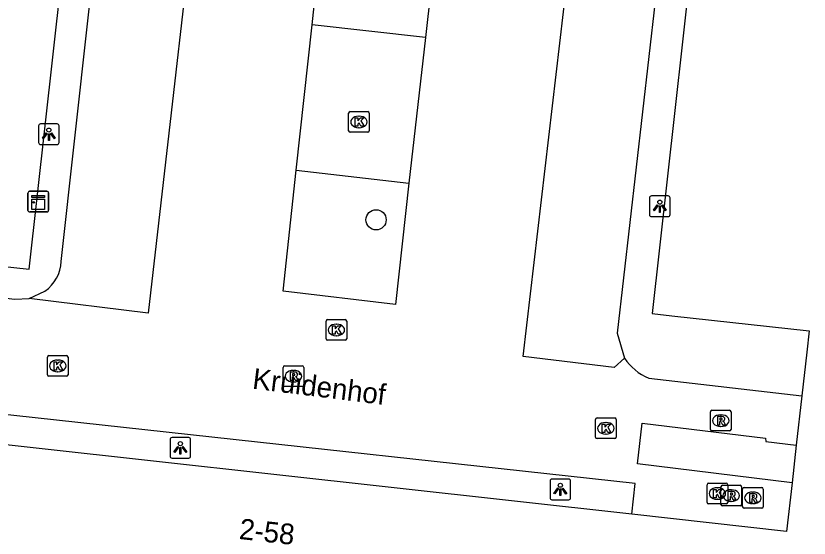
# Model space of a CAD drawing. Extents: x 162026 to 163499, y 387297 to 388169.
# Drawn here: x 162298.48 to 162336.88, y 387569.33 to 387594.61 of the extents above; entities that cross this region are included whole.
import ezdxf

# ---------------------------------------------------------------- set-up
doc = ezdxf.new("R2010")
doc.units = 0
for name, color, linetype in [('IMGEO_Boom', 7, 'Continuous'), ('IMGEO_Kast', 7, 'Continuous'), ('IMGEO_Kolk', 7, 'Continuous'), ('IMGEO_Lichtpunt', 7, 'Continuous'), ('IMGEO_Openbare_ruimte_label', 7, 'Continuous'), ('IMGEO_Pand', 7, 'Continuous'), ('IMGEO_Pand_nummerreeks', 7, 'Continuous'), ('IMGEO_Parkeervlak_open', 7, 'Continuous'), ('IMGEO_Rijbaan_lokaal_gesloten', 7, 'Continuous'), ('IMGEO_Rijbaan_lokaal_open', 7, 'Continuous'), ('IMGEO_Rioolput', 7, 'Continuous'), ('IMGEO_Voetpad_open', 7, 'Continuous')]:
    doc.layers.add(name, color=color, linetype=linetype)

msp = doc.modelspace()

# ---------------------------------------------------------------- linework, layer by layer
at = {"layer": 'IMGEO_Boom'}
msp.add_circle((162315.916, 387584.74), 0.489, dxfattribs=at)
at = {"layer": 'IMGEO_Kast'}
for p, q in [((162299.064, 387585.193), (162299.064, 387586.034)), ((162299.064, 387586.034), (162299.064, 387585.193)), ((162299.139, 387586.118), (162299.98, 387586.118)), ((162299.98, 387586.118), (162299.139, 387586.118)), ((162300.064, 387586.043), (162300.064, 387585.202)), ((162300.064, 387585.202), (162300.064, 387586.043)), ((162299.989, 387585.118), (162299.148, 387585.118)), ((162299.148, 387585.118), (162299.989, 387585.118))]:
    msp.add_line(p, q, dxfattribs=at)
for points in [[(162299.259, 387585.908), (162299.859, 387585.908), (162299.859, 387585.823), (162299.259, 387585.823), (162299.259, 387585.908)], [(162299.259, 387585.733), (162299.859, 387585.733), (162299.859, 387585.244), (162299.259, 387585.244), (162299.259, 387585.733)]]:
    msp.add_lwpolyline(points, dxfattribs=at)
msp.add_circle((162299.343, 387585.582), 0.0377, dxfattribs=at)
for centre, start, end in [((162299.142, 387586.04), 92.4484, 184.2845), ((162299.142, 387586.04), 92.4484, 184.2845), ((162299.986, 387586.04), 2.4484, 94.2845), ((162299.986, 387586.04), 2.4484, 94.2845), ((162299.142, 387585.196), 182.4484, 274.2845), ((162299.142, 387585.196), 182.4484, 274.2845), ((162299.986, 387585.196), 272.4484, 4.2845), ((162299.986, 387585.196), 272.4484, 4.2845)]:
    msp.add_arc(centre, 0.0779, start, end, dxfattribs=at)
at = {"layer": 'IMGEO_Kolk'}
for p, q in [((162314.588, 387589.05), (162314.588, 387589.902)), ((162314.663, 387589.976), (162315.515, 387589.976)), ((162315.076, 387589.756), (162315.101, 387589.756)), ((162315.589, 387589.902), (162315.589, 387589.05)), ((162315.515, 387588.976), (162314.663, 387588.976)), ((162315.099, 387589.196), (162315.074, 387589.196)), ((162313.494, 387578.983), (162313.494, 387579.835)), ((162313.569, 387579.909), (162314.421, 387579.909)), ((162313.982, 387579.689), (162314.007, 387579.689)), ((162314.495, 387579.835), (162314.495, 387578.983)), ((162314.005, 387579.129), (162313.98, 387579.129)), ((162314.421, 387578.909), (162313.569, 387578.909)), ((162300.083, 387578.168), (162300.935, 387578.168)), ((162300.008, 387577.242), (162300.008, 387578.094)), ((162300.496, 387577.948), (162300.521, 387577.948)), ((162301.009, 387578.094), (162301.009, 387577.242)), ((162300.519, 387577.388), (162300.494, 387577.388)), ((162300.935, 387577.168), (162300.083, 387577.168)), ((162326.615, 387575.148), (162327.467, 387575.148)), ((162326.54, 387574.222), (162326.54, 387575.074)), ((162327.028, 387574.928), (162327.053, 387574.928)), ((162327.541, 387575.074), (162327.541, 387574.222)), ((162327.051, 387574.368), (162327.026, 387574.368)), ((162327.467, 387574.148), (162326.615, 387574.148)), ((162331.938, 387571.064), (162331.938, 387571.916)), ((162332.013, 387571.99), (162332.865, 387571.99)), ((162332.426, 387571.77), (162332.451, 387571.77)), ((162332.939, 387571.916), (162332.939, 387571.064)), ((162332.865, 387570.99), (162332.013, 387570.99)), ((162332.449, 387571.21), (162332.424, 387571.21))]:
    msp.add_line(p, q, dxfattribs=at)
for points in [[(162314.588, 387589.05), (162314.588, 387589.902)], [(162314.663, 387589.976), (162315.515, 387589.976)], [(162314.909, 387589.676), (162315.032, 387589.676), (162315.032, 387589.525), (162315.162, 387589.676), (162315.326, 387589.676), (162315.18, 387589.525), (162315.333, 387589.276), (162315.181, 387589.276), (162315.096, 387589.44), (162315.032, 387589.373), (162315.032, 387589.276), (162314.909, 387589.276), (162314.909, 387589.676)], [(162315.589, 387589.902), (162315.589, 387589.05)], [(162315.515, 387588.976), (162314.663, 387588.976)], [(162313.494, 387578.983), (162313.494, 387579.835)], [(162313.569, 387579.909), (162314.421, 387579.909)], [(162314.495, 387579.835), (162314.495, 387578.983)], [(162313.815, 387579.609), (162313.938, 387579.609), (162313.938, 387579.458), (162314.068, 387579.609), (162314.232, 387579.609), (162314.086, 387579.458), (162314.239, 387579.209), (162314.087, 387579.209), (162314.002, 387579.373), (162313.938, 387579.306), (162313.938, 387579.209), (162313.815, 387579.209), (162313.815, 387579.609)], [(162314.421, 387578.909), (162313.569, 387578.909)], [(162300.083, 387578.168), (162300.935, 387578.168)], [(162300.008, 387577.242), (162300.008, 387578.094)], [(162300.329, 387577.868), (162300.452, 387577.868), (162300.452, 387577.717), (162300.582, 387577.868), (162300.746, 387577.868), (162300.6, 387577.717), (162300.753, 387577.468), (162300.601, 387577.468), (162300.516, 387577.632), (162300.452, 387577.565), (162300.452, 387577.468), (162300.329, 387577.468), (162300.329, 387577.868)], [(162301.009, 387578.094), (162301.009, 387577.242)], [(162300.935, 387577.168), (162300.083, 387577.168)], [(162326.615, 387575.148), (162327.467, 387575.148)], [(162326.54, 387574.222), (162326.54, 387575.074)], [(162326.861, 387574.848), (162326.984, 387574.848), (162326.984, 387574.697), (162327.114, 387574.848), (162327.278, 387574.848), (162327.132, 387574.697), (162327.285, 387574.448), (162327.133, 387574.448), (162327.048, 387574.612), (162326.984, 387574.545), (162326.984, 387574.448), (162326.861, 387574.448), (162326.861, 387574.848)], [(162327.541, 387575.074), (162327.541, 387574.222)], [(162327.467, 387574.148), (162326.615, 387574.148)], [(162331.938, 387571.064), (162331.938, 387571.916)], [(162332.013, 387571.99), (162332.865, 387571.99)], [(162332.259, 387571.69), (162332.382, 387571.69), (162332.382, 387571.539), (162332.512, 387571.69), (162332.676, 387571.69), (162332.53, 387571.539), (162332.683, 387571.29), (162332.531, 387571.29), (162332.446, 387571.454), (162332.382, 387571.387), (162332.382, 387571.29), (162332.259, 387571.29), (162332.259, 387571.69)], [(162332.939, 387571.916), (162332.939, 387571.064)], [(162332.865, 387570.99), (162332.013, 387570.99)]]:
    msp.add_lwpolyline(points, dxfattribs=at)
for centre, start, end in [((162314.665, 387589.9), 91.552, 178.448), ((162314.665, 387589.9), 91.552, 178.448), ((162315.513, 387589.9), 1.552, 88.448), ((162315.513, 387589.9), 1.552, 88.448), ((162314.665, 387589.052), 181.552, 268.448), ((162314.665, 387589.052), 181.552, 268.448), ((162315.513, 387589.052), 271.552, 358.448), ((162315.513, 387589.052), 271.552, 358.448), ((162313.571, 387579.833), 91.552, 178.448), ((162313.571, 387579.833), 91.552, 178.448), ((162314.419, 387579.833), 1.552, 88.448), ((162314.419, 387579.833), 1.552, 88.448), ((162313.571, 387578.985), 181.552, 268.448), ((162313.571, 387578.985), 181.552, 268.448), ((162314.419, 387578.985), 271.552, 358.448), ((162314.419, 387578.985), 271.552, 358.448), ((162300.085, 387578.092), 91.552, 178.448), ((162300.085, 387578.092), 91.552, 178.448), ((162300.933, 387578.092), 1.552, 88.448), ((162300.933, 387578.092), 1.552, 88.448), ((162300.085, 387577.244), 181.552, 268.448), ((162300.085, 387577.244), 181.552, 268.448), ((162300.933, 387577.244), 271.552, 358.448), ((162300.933, 387577.244), 271.552, 358.448), ((162326.617, 387575.072), 91.552, 178.448), ((162326.617, 387575.072), 91.552, 178.448), ((162327.465, 387575.072), 1.552, 88.448), ((162327.465, 387575.072), 1.552, 88.448), ((162326.617, 387574.224), 181.552, 268.448), ((162326.617, 387574.224), 181.552, 268.448), ((162327.465, 387574.224), 271.552, 358.448), ((162327.465, 387574.224), 271.552, 358.448), ((162332.015, 387571.914), 91.552, 178.448), ((162332.015, 387571.914), 91.552, 178.448), ((162332.863, 387571.914), 1.552, 88.448), ((162332.863, 387571.914), 1.552, 88.448), ((162332.015, 387571.066), 181.552, 268.448), ((162332.015, 387571.066), 181.552, 268.448), ((162332.863, 387571.066), 271.552, 358.448), ((162332.863, 387571.066), 271.552, 358.448)]:
    msp.add_arc(centre, 0.0765, start, end, dxfattribs=at)
for centre, major_axis, ratio, start_param, end_param in [((162315.075, 387589.476), (-0.387, 0.002), 0.722429, 4.712389, 7.853982), ((162315.1, 387589.476), (-0.39, 0.002), 0.717154, 1.570796, 4.712389), ((162313.981, 387579.409), (-0.387, 0.002), 0.722429, 4.712389, 7.853982), ((162314.006, 387579.409), (-0.39, 0.002), 0.717154, 1.570796, 4.712389), ((162300.495, 387577.668), (-0.387, 0.002), 0.722429, 4.712389, 7.853982), ((162300.52, 387577.668), (-0.39, 0.002), 0.717154, 1.570796, 4.712389), ((162327.027, 387574.648), (-0.387, 0.002), 0.722429, 4.712389, 7.853982), ((162327.052, 387574.648), (-0.39, 0.002), 0.717154, 1.570796, 4.712389), ((162332.425, 387571.49), (-0.387, 0.002), 0.722429, 4.712389, 7.853982), ((162332.45, 387571.49), (-0.39, 0.002), 0.717154, 1.570796, 4.712389)]:
    msp.add_ellipse(centre, major_axis=major_axis, ratio=ratio, start_param=start_param, end_param=end_param, dxfattribs=at)
at = {"layer": 'IMGEO_Lichtpunt'}
for p, q in [((162300.48, 387589.38), (162299.672, 387589.38)), ((162300.48, 387589.38), (162299.672, 387589.38)), ((162299.578, 387589.285), (162299.578, 387588.478)), ((162299.578, 387589.285), (162299.578, 387588.478)), ((162300.574, 387588.478), (162300.574, 387589.285)), ((162300.574, 387588.478), (162300.574, 387589.285)), ((162299.672, 387588.384), (162300.48, 387588.384)), ((162299.672, 387588.384), (162300.48, 387588.384)), ((162330.056, 387585.892), (162329.248, 387585.892)), ((162330.056, 387585.892), (162329.248, 387585.892)), ((162329.154, 387585.797), (162329.154, 387584.99)), ((162329.154, 387585.797), (162329.154, 387584.99)), ((162330.15, 387584.99), (162330.15, 387585.797)), ((162330.15, 387584.99), (162330.15, 387585.797)), ((162329.248, 387584.896), (162330.056, 387584.896)), ((162329.248, 387584.896), (162330.056, 387584.896)), ((162305.944, 387574.106), (162305.944, 387573.299)), ((162305.944, 387574.106), (162305.944, 387573.299)), ((162306.846, 387574.201), (162306.038, 387574.201)), ((162306.846, 387574.201), (162306.038, 387574.201)), ((162306.94, 387573.299), (162306.94, 387574.106)), ((162306.94, 387573.299), (162306.94, 387574.106)), ((162306.038, 387573.205), (162306.846, 387573.205)), ((162306.038, 387573.205), (162306.846, 387573.205)), ((162324.339, 387572.094), (162324.339, 387571.287)), ((162324.339, 387572.094), (162324.339, 387571.287)), ((162325.241, 387572.189), (162324.433, 387572.189)), ((162325.241, 387572.189), (162324.433, 387572.189)), ((162325.335, 387571.287), (162325.335, 387572.094)), ((162325.335, 387571.287), (162325.335, 387572.094)), ((162324.433, 387571.193), (162325.241, 387571.193)), ((162324.433, 387571.193), (162325.241, 387571.193))]:
    msp.add_line(p, q, dxfattribs=at)
for points in [[(162299.952, 387588.949), (162299.991, 387588.921), (162299.803, 387588.659), (162299.765, 387588.686), (162299.952, 387588.949)], [(162300.164, 387588.921), (162300.202, 387588.948), (162300.389, 387588.686), (162300.35, 387588.658), (162300.164, 387588.921)], [(162300.054, 387588.901), (162300.101, 387588.901), (162300.101, 387588.579), (162300.054, 387588.579), (162300.054, 387588.901)], [(162329.528, 387585.461), (162329.567, 387585.433), (162329.379, 387585.171), (162329.341, 387585.198), (162329.528, 387585.461)], [(162329.74, 387585.433), (162329.778, 387585.46), (162329.965, 387585.198), (162329.926, 387585.17), (162329.74, 387585.433)], [(162329.63, 387585.413), (162329.677, 387585.413), (162329.677, 387585.091), (162329.63, 387585.091), (162329.63, 387585.413)], [(162306.318, 387573.77), (162306.357, 387573.742), (162306.169, 387573.48), (162306.131, 387573.507), (162306.318, 387573.77)], [(162306.42, 387573.722), (162306.467, 387573.722), (162306.467, 387573.4), (162306.42, 387573.4), (162306.42, 387573.722)], [(162306.53, 387573.742), (162306.568, 387573.769), (162306.755, 387573.507), (162306.716, 387573.479), (162306.53, 387573.742)], [(162324.713, 387571.758), (162324.752, 387571.73), (162324.564, 387571.468), (162324.526, 387571.495), (162324.713, 387571.758)], [(162324.815, 387571.71), (162324.862, 387571.71), (162324.862, 387571.388), (162324.815, 387571.388), (162324.815, 387571.71)], [(162324.925, 387571.73), (162324.963, 387571.757), (162325.15, 387571.495), (162325.111, 387571.467), (162324.925, 387571.73)]]:
    msp.add_lwpolyline(points, dxfattribs=at)
for centre in [(162300.077, 387589.083), (162329.653, 387585.595), (162306.443, 387573.904), (162324.838, 387571.892)]:
    msp.add_circle(centre, 0.0994, dxfattribs=at)
for centre, start, end in [((162299.672, 387589.285), 90, 180), ((162299.672, 387589.285), 90, 180), ((162300.48, 387589.285), 0, 90), ((162300.48, 387589.285), 0, 90), ((162299.672, 387588.478), 180, 270), ((162299.672, 387588.478), 180, 270), ((162300.48, 387588.478), 270, 0), ((162300.48, 387588.478), 270, 360), ((162329.248, 387585.797), 90, 180), ((162329.248, 387585.797), 90, 180), ((162330.056, 387585.797), 0, 90), ((162330.056, 387585.797), 0, 90), ((162329.248, 387584.99), 180, 270), ((162329.248, 387584.99), 180, 270), ((162330.056, 387584.99), 270, 0), ((162330.056, 387584.99), 270, 360), ((162306.038, 387574.106), 90, 180), ((162306.038, 387574.106), 90, 180), ((162306.846, 387574.106), 0, 90), ((162306.846, 387574.106), 0, 90), ((162306.038, 387573.299), 180, 270), ((162306.038, 387573.299), 180, 270), ((162306.846, 387573.299), 270, 0), ((162306.846, 387573.299), 270, 360), ((162324.433, 387572.094), 90, 180), ((162324.433, 387572.094), 90, 180), ((162325.241, 387572.094), 0, 90), ((162325.241, 387572.094), 0, 90), ((162324.433, 387571.287), 180, 270), ((162324.433, 387571.287), 180, 270), ((162325.241, 387571.287), 270, 0), ((162325.241, 387571.287), 270, 360)]:
    msp.add_arc(centre, 0.0946, start, end, dxfattribs=at)
at = {"layer": 'IMGEO_Pand'}
for points in [[(162279.706, 387584.469), (162299.117, 387582.352), (162301.839, 387606.644)], [(162331.853, 387603.196), (162329.284, 387580.198), (162330.228, 387580.094), (162336.881, 387579.36), (162336.765, 387578.325), (162336.528, 387576.22)], [(162336.528, 387576.22), (162336.258, 387573.824)], [(162328.303, 387570.491), (162287.798, 387574.976), (162287.507, 387572.471), (162278.491, 387573.437)], [(162336.258, 387573.824), (162336.053, 387572.005)], [(162336.053, 387572.005), (162335.788, 387569.652), (162328.303, 387570.491)]]:
    msp.add_lwpolyline(points, dxfattribs=at)
at = {"layer": 'IMGEO_Parkeervlak_open'}
for points in [[(162318.311, 387593.57), (162312.818, 387594.18)], [(162312.047, 387587.135), (162317.497, 387586.509)]]:
    msp.add_lwpolyline(points, dxfattribs=at)
at = {"layer": 'IMGEO_Rijbaan_lokaal_gesloten'}
msp.add_lwpolyline([(162336.053, 387572.005), (162328.576, 387572.932), (162328.795, 387574.893), (162334.776, 387574.174), (162334.779, 387574.011), (162336.258, 387573.824)], dxfattribs=at)
at = {"layer": 'IMGEO_Rijbaan_lokaal_open'}
for points in [[(162307.832, 387605.954), (162304.888, 387580.223), (162299.127, 387580.938)], [(162327.942, 387578.048), (162327.449, 387577.597), (162323.032, 387578.125), (162326.063, 387603.928)], [(162312.818, 387594.18), (162313.324, 387598.923), (162318.847, 387598.338), (162318.311, 387593.57)], [(162312.047, 387587.135), (162312.818, 387594.18)], [(162318.311, 387593.57), (162317.497, 387586.509)], [(162317.497, 387586.509), (162316.851, 387580.639), (162311.415, 387581.281), (162312.047, 387587.135)], [(162279.501, 387583.06), (162298.426, 387580.903), (162299.127, 387580.938)], [(162328.303, 387570.491), (162328.456, 387571.969), (162278.897, 387577.398)], [(162329.117, 387577.068), (162336.528, 387576.22)]]:
    msp.add_lwpolyline(points, dxfattribs=at)
msp.add_arc((162330.127, 387579.474), 2.61, 213.123, 247.2179, dxfattribs=at)
at = {"layer": 'IMGEO_Rioolput'}
for p, q in [((162311.415, 387576.744), (162311.415, 387577.596)), ((162311.49, 387577.67), (162312.342, 387577.67)), ((162311.903, 387577.45), (162311.928, 387577.45)), ((162312.416, 387577.596), (162312.416, 387576.744)), ((162312.342, 387576.67), (162311.49, 387576.67)), ((162311.926, 387576.89), (162311.901, 387576.89)), ((162332.178, 387575.518), (162333.03, 387575.518)), ((162332.103, 387574.592), (162332.103, 387575.444)), ((162332.591, 387575.298), (162332.616, 387575.298)), ((162333.104, 387575.444), (162333.104, 387574.592)), ((162332.614, 387574.738), (162332.589, 387574.738)), ((162333.03, 387574.518), (162332.178, 387574.518)), ((162332.611, 387570.965), (162332.611, 387571.817)), ((162332.686, 387571.891), (162333.538, 387571.891)), ((162333.099, 387571.671), (162333.124, 387571.671)), ((162333.612, 387571.817), (162333.612, 387570.965)), ((162333.658, 387570.854), (162333.658, 387571.706)), ((162333.733, 387571.78), (162334.585, 387571.78)), ((162334.659, 387571.706), (162334.659, 387570.854)), ((162334.146, 387571.56), (162334.171, 387571.56)), ((162333.538, 387570.891), (162332.686, 387570.891)), ((162333.122, 387571.111), (162333.097, 387571.111)), ((162334.169, 387571), (162334.144, 387571)), ((162334.585, 387570.78), (162333.733, 387570.78))]:
    msp.add_line(p, q, dxfattribs=at)
for points in [[(162311.415, 387576.744), (162311.415, 387577.596)], [(162311.49, 387577.67), (162312.342, 387577.67)], [(162312.416, 387577.596), (162312.416, 387576.744)], [(162312.004, 387577.368), (162311.752, 387577.37), (162311.752, 387576.97)], [(162311.752, 387576.97), (162311.876, 387576.97), (162311.876, 387577.132), (162311.887, 387577.132)], [(162311.93, 387577.289), (162311.876, 387577.289), (162311.876, 387577.208)], [(162311.876, 387577.208), (162311.928, 387577.208)], [(162311.934, 387577.103), (162312.005, 387576.97), (162312.145, 387576.97), (162312.08, 387577.096)], [(162312.342, 387576.67), (162311.49, 387576.67)], [(162332.178, 387575.518), (162333.03, 387575.518)], [(162332.103, 387574.592), (162332.103, 387575.444)], [(162332.692, 387575.216), (162332.44, 387575.218), (162332.44, 387574.818)], [(162332.618, 387575.137), (162332.564, 387575.137), (162332.564, 387575.056)], [(162333.104, 387575.444), (162333.104, 387574.592)], [(162332.44, 387574.818), (162332.564, 387574.818), (162332.564, 387574.98), (162332.575, 387574.98)], [(162332.564, 387575.056), (162332.616, 387575.056)], [(162332.622, 387574.951), (162332.693, 387574.818), (162332.833, 387574.818), (162332.768, 387574.944)], [(162333.03, 387574.518), (162332.178, 387574.518)], [(162332.611, 387570.965), (162332.611, 387571.817)], [(162332.686, 387571.891), (162333.538, 387571.891)], [(162333.612, 387571.817), (162333.612, 387570.965)], [(162333.658, 387570.854), (162333.658, 387571.706)], [(162333.733, 387571.78), (162334.585, 387571.78)], [(162334.659, 387571.706), (162334.659, 387570.854)], [(162333.2, 387571.589), (162332.948, 387571.591), (162332.948, 387571.191)], [(162332.948, 387571.191), (162333.072, 387571.191), (162333.072, 387571.353), (162333.083, 387571.353)], [(162333.126, 387571.51), (162333.072, 387571.51), (162333.072, 387571.429)], [(162333.072, 387571.429), (162333.124, 387571.429)], [(162333.13, 387571.324), (162333.201, 387571.191), (162333.341, 387571.191), (162333.276, 387571.317)], [(162334.247, 387571.478), (162333.995, 387571.48), (162333.995, 387571.08)], [(162333.995, 387571.08), (162334.119, 387571.08), (162334.119, 387571.242), (162334.13, 387571.242)], [(162334.173, 387571.399), (162334.119, 387571.399), (162334.119, 387571.318)], [(162334.119, 387571.318), (162334.171, 387571.318)], [(162333.538, 387570.891), (162332.686, 387570.891)], [(162334.177, 387571.213), (162334.248, 387571.08), (162334.388, 387571.08), (162334.323, 387571.206)], [(162334.585, 387570.78), (162333.733, 387570.78)]]:
    msp.add_lwpolyline(points, dxfattribs=at)
for centre, radius, start, end in [((162311.492, 387577.594), 0.0765, 91.552, 178.448), ((162311.492, 387577.594), 0.0765, 91.552, 178.448), ((162312.34, 387577.594), 0.0765, 1.552, 88.448), ((162312.34, 387577.594), 0.0765, 1.552, 88.448), ((162311.886, 387577.079), 0.0533, 26.0293, 88.6989), ((162311.912, 387577.397), 0.19, 274.7715, 282.9687), ((162311.936, 387577.193), 0.0964, 77.0061, 93.1865), ((162311.95, 387577.25), 0.0378, 276.6634, 79.6772), ((162312.003, 387577.258), 0.109, 350.3612, 89.416), ((162312.001, 387577.258), 0.112, 277.5842, 350.9817), ((162311.985, 387577.043), 0.108, 29.5134, 73.7905), ((162311.492, 387576.746), 0.0765, 181.552, 268.448), ((162311.492, 387576.746), 0.0765, 181.552, 268.448), ((162312.34, 387576.746), 0.0765, 271.552, 358.448), ((162312.34, 387576.746), 0.0765, 271.552, 358.448), ((162332.18, 387575.442), 0.0765, 91.552, 178.448), ((162332.18, 387575.442), 0.0765, 91.552, 178.448), ((162333.028, 387575.442), 0.0765, 1.552, 88.448), ((162333.028, 387575.442), 0.0765, 1.552, 88.448), ((162332.624, 387575.041), 0.0964, 77.0061, 93.1865), ((162332.638, 387575.098), 0.0378, 276.6634, 79.6772), ((162332.691, 387575.106), 0.109, 350.3612, 89.416), ((162332.689, 387575.106), 0.112, 277.5842, 350.9817), ((162332.574, 387574.927), 0.0533, 26.0293, 88.6989), ((162332.6, 387575.245), 0.19, 274.7715, 282.9687), ((162332.673, 387574.891), 0.108, 29.5134, 73.7905), ((162332.18, 387574.594), 0.0765, 181.552, 268.448), ((162332.18, 387574.594), 0.0765, 181.552, 268.448), ((162333.028, 387574.594), 0.0765, 271.552, 358.448), ((162333.028, 387574.594), 0.0765, 271.552, 358.448), ((162332.688, 387571.815), 0.0765, 91.552, 178.448), ((162332.688, 387571.815), 0.0765, 91.552, 178.448), ((162333.536, 387571.815), 0.0765, 1.552, 88.448), ((162333.536, 387571.815), 0.0765, 1.552, 88.448), ((162333.735, 387571.704), 0.0765, 91.552, 178.448), ((162333.735, 387571.704), 0.0765, 91.552, 178.448), ((162334.583, 387571.704), 0.0765, 1.552, 88.448), ((162334.583, 387571.704), 0.0765, 1.552, 88.448), ((162333.082, 387571.3), 0.0533, 26.0293, 88.6989), ((162333.108, 387571.618), 0.19, 274.7715, 282.9687), ((162333.132, 387571.414), 0.0964, 77.0061, 93.1865), ((162333.146, 387571.471), 0.0378, 276.6634, 79.6772), ((162333.199, 387571.479), 0.109, 350.3612, 89.416), ((162333.197, 387571.479), 0.112, 277.5842, 350.9817), ((162333.181, 387571.264), 0.108, 29.5134, 73.7905), ((162334.129, 387571.189), 0.0533, 26.0293, 88.6989), ((162334.155, 387571.507), 0.19, 274.7715, 282.9687), ((162334.179, 387571.303), 0.0964, 77.0061, 93.1865), ((162334.193, 387571.36), 0.0378, 276.6634, 79.6772), ((162334.246, 387571.368), 0.109, 350.3612, 89.416), ((162334.244, 387571.368), 0.112, 277.5842, 350.9817), ((162334.228, 387571.153), 0.108, 29.5134, 73.7905), ((162332.688, 387570.967), 0.0765, 181.552, 268.448), ((162332.688, 387570.967), 0.0765, 181.552, 268.448), ((162333.536, 387570.967), 0.0765, 271.552, 358.448), ((162333.536, 387570.967), 0.0765, 271.552, 358.448), ((162333.735, 387570.856), 0.0765, 181.552, 268.448), ((162333.735, 387570.856), 0.0765, 181.552, 268.448), ((162334.583, 387570.856), 0.0765, 271.552, 358.448), ((162334.583, 387570.856), 0.0765, 271.552, 358.448)]:
    msp.add_arc(centre, radius, start, end, dxfattribs=at)
for centre, major_axis, ratio, start_param, end_param in [((162311.902, 387577.17), (-0.387, 0.002), 0.722429, 4.712389, 7.853982), ((162311.927, 387577.17), (-0.39, 0.002), 0.717154, 1.570796, 4.712389), ((162332.59, 387575.018), (-0.387, 0.002), 0.722429, 4.712389, 7.853982), ((162332.615, 387575.018), (-0.39, 0.002), 0.717154, 1.570796, 4.712389), ((162333.098, 387571.391), (-0.387, 0.002), 0.722429, 4.712389, 7.853982), ((162333.123, 387571.391), (-0.39, 0.002), 0.717154, 1.570796, 4.712389), ((162334.145, 387571.28), (-0.387, 0.002), 0.722429, 4.712389, 7.853982), ((162334.17, 387571.28), (-0.39, 0.002), 0.717154, 1.570796, 4.712389)]:
    msp.add_ellipse(centre, major_axis=major_axis, ratio=ratio, start_param=start_param, end_param=end_param, dxfattribs=at)
at = {"layer": 'IMGEO_Voetpad_open'}
for points in [[(162300.666, 387582.72), (162303.306, 387606.475)], [(162330.349, 387603.377), (162327.589, 387579.245), (162327.942, 387578.048)], [(162299.127, 387580.938), (162299.885, 387581.29)]]:
    msp.add_lwpolyline(points, dxfattribs=at)
msp.add_arc((162298.897, 387582.758), 1.77, 303.9475, 358.7699, dxfattribs=at)

# ---------------------------------------------------------------- texts
at = {"layer": 'IMGEO_Openbare_ruimte_label'}
msp.add_text('Kruidenhof', height=1, rotation=352.9319, dxfattribs=at).set_placement((162309.895, 387576.571))
at = {"layer": 'IMGEO_Pand_nummerreeks'}
msp.add_text('2-58', height=1, rotation=353.6688, dxfattribs=at).set_placement((162309.254, 387569.295))

doc.saveas('drawing.dxf')
